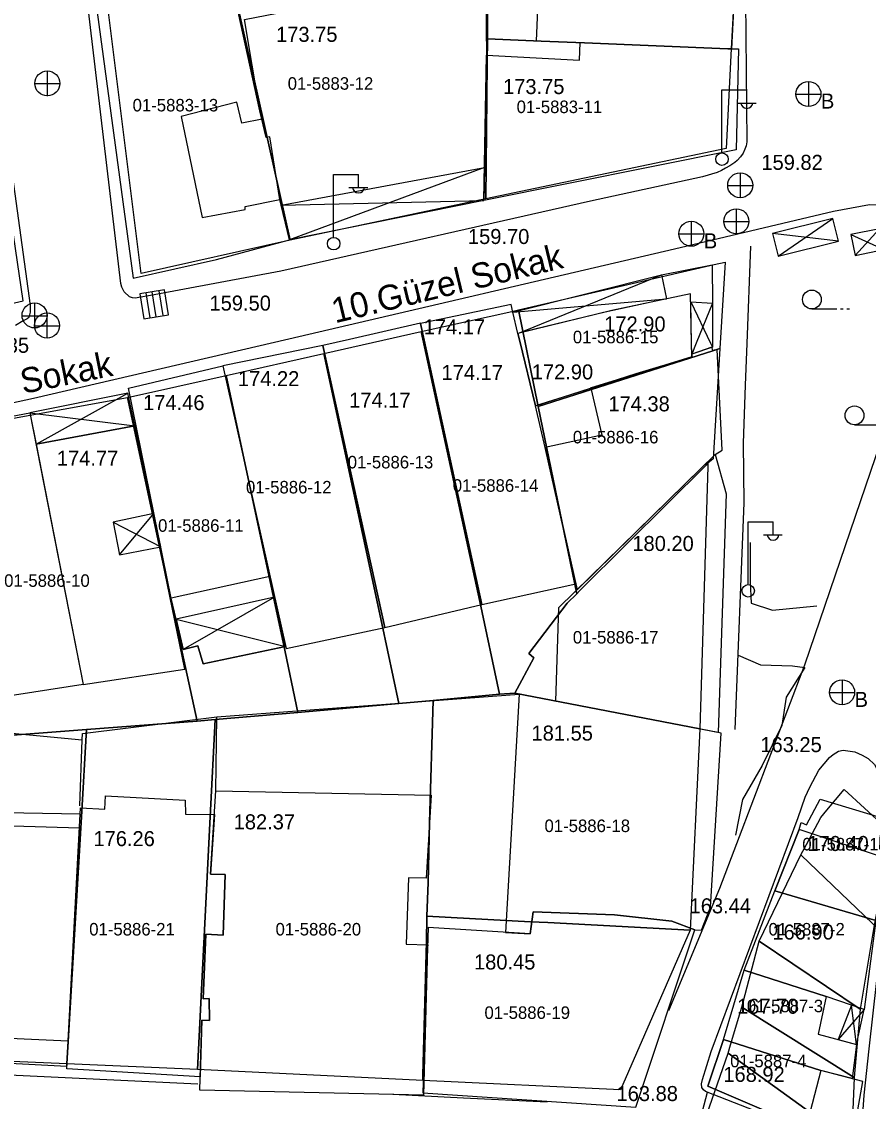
# Model space of a CAD drawing. Extents: x 419101 to 420177, y 4451541 to 4452254.
# Drawn here: x 419684.2 to 419751.9, y 4451594 to 4451680.3 of the extents above; entities that cross this region are included whole.
import ezdxf

# ---------------------------------------------------------------- set-up
doc = ezdxf.new("R2010")
doc.units = 0
doc.layers.add('2_KADASTRO', color=7, linetype='Continuous')
doc.layers.add('3_HALİHAZIR', color=7, linetype='Continuous')

msp = doc.modelspace()

# ---------------------------------------------------------------- linework, layer by layer
at = {"layer": '2_KADASTRO'}
for points in [[(419699.1, 4451692.114), (419721.574, 4451694.713), (419721.501, 4451686.737), (419721.468, 4451683.159), (419721.429, 4451678.913), (419721.411, 4451676.975), (419721.311, 4451666.137), (419705.66, 4451662.842), (419701.901, 4451679.616), (419699.597, 4451689.894)], [(419690.378, 4451687.251), (419698.025, 4451689.443), (419699.597, 4451689.894), (419701.901, 4451679.616), (419705.66, 4451662.842), (419693.748, 4451660.167)], [(419721.429, 4451678.913), (419721.468, 4451683.159), (419721.501, 4451686.737), (419727.738, 4451686.508), (419740.96, 4451686.025), (419741.333, 4451686.011), (419740.919, 4451678.122), (419740.659, 4451678.133), (419729.18, 4451678.602), (419725.72, 4451678.743)], [(419721.311, 4451666.137), (419721.411, 4451676.975), (419721.429, 4451678.913), (419725.72, 4451678.743), (419729.18, 4451678.602), (419740.659, 4451678.133), (419740.919, 4451678.122), (419740.501, 4451670.16)], [(419723.906, 4451657.26), (419739.551, 4451660.879), (419740.438, 4451661.059), (419740.017, 4451654.172), (419739.437, 4451653.985), (419725.494, 4451649.529)], [(419716.143, 4451655.539), (419723.37, 4451657.136), (419723.906, 4451657.26), (419725.494, 4451649.529), (419728.567, 4451634.566), (419727.809, 4451633.823), (419724.746, 4451629.796), (419725.143, 4451629.456), (419723.625, 4451626.632), (419722.383, 4451626.541), (419720.809, 4451633.955)], [(419708.348, 4451653.77), (419716.143, 4451655.539), (419720.809, 4451633.955), (419722.383, 4451626.541), (419717.101, 4451626.031), (419714.348, 4451625.793), (419712.983, 4451632.19)], [(419700.541, 4451652.018), (419708.348, 4451653.77), (419712.983, 4451632.19), (419714.348, 4451625.793), (419706.281, 4451625.095), (419705.118, 4451630.564), (419704.799, 4451632.06)], [(419725.494, 4451649.529), (419739.437, 4451653.985), (419740.017, 4451654.172), (419739.475, 4451645.349), (419739.048, 4451644.998), (419738.91, 4451644.86), (419732.576, 4451638.557), (419728.826, 4451634.824), (419728.567, 4451634.566)], [(419692.663, 4451650.245), (419700.541, 4451652.018), (419704.799, 4451632.06), (419705.118, 4451630.564), (419706.281, 4451625.095), (419699.66, 4451624.523), (419698.216, 4451624.403), (419696.9, 4451630.526)], [(419676.921, 4451647.413), (419692.663, 4451650.245), (419696.9, 4451630.526), (419698.216, 4451624.403), (419689.377, 4451623.731), (419681.398, 4451623.125), (419680.4, 4451628.408)], [(419723.625, 4451626.632), (419725.143, 4451629.456), (419724.746, 4451629.796), (419727.809, 4451633.823), (419728.567, 4451634.566), (419728.826, 4451634.824), (419732.576, 4451638.557), (419738.91, 4451644.86), (419739.048, 4451644.998), (419739.04, 4451644.73), (419738.401, 4451623.79)], [(419716.595, 4451608.817), (419716.679, 4451611.492), (419716.806, 4451616.29), (419717.101, 4451626.031), (419722.383, 4451626.541), (419723.625, 4451626.632), (419738.401, 4451623.79), (419737.633, 4451607.68), (419726.268, 4451608.294), (419724.883, 4451608.369)], [(419698.256, 4451596.557), (419699.27, 4451616.751), (419699.66, 4451624.523), (419706.281, 4451625.095), (419714.348, 4451625.793), (419717.101, 4451626.031), (419716.806, 4451616.29), (419716.679, 4451611.492), (419716.595, 4451608.817), (419716.572, 4451606.775), (419716.27, 4451596.092), (419716.259, 4451595.689)], [(419687.819, 4451597.003), (419688.995, 4451617.187), (419689.35, 4451623.278), (419689.377, 4451623.731), (419698.216, 4451624.403), (419699.66, 4451624.523), (419699.27, 4451616.751), (419698.256, 4451596.557)], [(419670.883, 4451597.728), (419671.763, 4451615.216), (419671.915, 4451618.244), (419672.125, 4451622.42), (419680.74, 4451623.075), (419681.398, 4451623.125), (419689.377, 4451623.731), (419689.35, 4451623.278), (419688.995, 4451617.187), (419687.819, 4451597.003)], [(419746.478, 4451613.698), (419746.923, 4451614.539), (419748.069, 4451616.704), (419748.558, 4451617.288), (419749.946, 4451618.944), (419753.196, 4451615.94), (419753.141, 4451612.212), (419752.332, 4451608.098), (419752.202, 4451608.222), (419746.502, 4451613.675)], [(419743.145, 4451606.805), (419746.478, 4451613.698), (419746.502, 4451613.675), (419752.202, 4451608.222), (419752.332, 4451608.098), (419751.236, 4451601.38)], [(419716.259, 4451595.689), (419716.27, 4451596.092), (419716.572, 4451606.775), (419716.595, 4451608.817), (419724.883, 4451608.369), (419726.268, 4451608.294), (419737.633, 4451607.68), (419732.057, 4451594.927)], [(419741.759, 4451601.527), (419743.145, 4451606.805), (419751.236, 4451601.38), (419750.754, 4451595.919)], [(419740.661, 4451597.873), (419740.857, 4451598.524), (419741.759, 4451601.527), (419750.754, 4451595.919), (419750.522, 4451590.735)], [(419738.759, 4451592.334), (419740.661, 4451597.873), (419750.522, 4451590.735), (419750.125, 4451586.056)]]:
    msp.add_lwpolyline(points, close=True, dxfattribs=at)
at = {"layer": '3_HALİHAZIR'}
for p, q in [((419686.264, 4451674.351), (419686.264, 4451676.351)), ((419685.244, 4451675.341), (419687.244, 4451675.341)), ((419747.088, 4451675.51), (419747.088, 4451673.51)), ((419740.166, 4451669.831), (419740.166, 4451674.831)), ((419740.166, 4451674.831), (419742.166, 4451674.831)), ((419742.166, 4451673.831), (419742.166, 4451674.831)), ((419746.088, 4451674.51), (419748.088, 4451674.51)), ((419741.406, 4451673.791), (419742.906, 4451673.791)), ((419721.196, 4451668.628), (419705.604, 4451662.865)), ((419709.122, 4451663.076), (419709.122, 4451668.076)), ((419709.122, 4451668.076), (419711.122, 4451668.076)), ((419711.122, 4451667.076), (419711.122, 4451668.076)), ((419741.649, 4451666.209), (419741.649, 4451668.209)), ((419710.362, 4451667.036), (419711.862, 4451667.036)), ((419740.629, 4451667.199), (419742.629, 4451667.199)), ((419704.951, 4451665.62), (419721.151, 4451665.996)), ((419741.343, 4451663.325), (419741.343, 4451665.325)), ((419737.728, 4451664.34), (419737.728, 4451662.34)), ((419740.323, 4451664.315), (419742.323, 4451664.315)), ((419736.728, 4451663.34), (419738.728, 4451663.34)), ((419723.861, 4451655.376), (419735.355, 4451660.065)), ((419695.625, 4451658.848), (419693.65, 4451658.53)), ((419695.625, 4451658.848), (419693.65, 4451658.53)), ((419693.65, 4451658.53), (419693.969, 4451656.555)), ((419693.65, 4451658.53), (419693.969, 4451656.555)), ((419694.467, 4451656.635), (419694.149, 4451658.61)), ((419694.956, 4451656.714), (419694.638, 4451658.689)), ((419695.497, 4451656.801), (419695.178, 4451658.776)), ((419695.943, 4451656.873), (419695.625, 4451658.848)), ((419695.943, 4451656.873), (419695.625, 4451658.848)), ((419723.467, 4451657.072), (419735.756, 4451658.133)), ((419685.243, 4451655.806), (419685.243, 4451657.806)), ((419737.683, 4451657.891), (419739.267, 4451654.599)), ((419739.423, 4451657.798), (419738.123, 4451654.611)), ((419747.365, 4451657.34), (419749.365, 4451657.34)), ((419749.665, 4451657.34), (419749.865, 4451657.34)), ((419750.165, 4451657.34), (419750.365, 4451657.34)), ((419684.223, 4451656.796), (419686.223, 4451656.796)), ((419686.239, 4451655.004), (419686.239, 4451657.004)), ((419693.969, 4451656.555), (419695.943, 4451656.873)), ((419693.969, 4451656.555), (419695.943, 4451656.873)), ((419685.219, 4451655.994), (419687.219, 4451655.994)), ((419738.123, 4451654.611), (419737.759, 4451653.718)), ((419739.267, 4451654.599), (419739.417, 4451654.288)), ((419750.773, 4451648.079), (419752.773, 4451648.079)), ((419692.027, 4451637.686), (419694.772, 4451640.997)), ((419691.51, 4451640.303), (419695.317, 4451638.312)), ((419742.26, 4451635.332), (419742.26, 4451640.332)), ((419742.26, 4451640.332), (419744.26, 4451640.332)), ((419744.26, 4451639.332), (419744.26, 4451640.332)), ((419743.5, 4451639.292), (419745.001, 4451639.292)), ((419704.414, 4451634.294), (419697.103, 4451630.124)), ((419696.549, 4451632.543), (419705.291, 4451630.36)), ((419749.781, 4451627.694), (419749.781, 4451625.694)), ((419748.781, 4451626.694), (419750.781, 4451626.694)), ((419751.537, 4451601.363), (419749.455, 4451598.951)), ((419750.927, 4451598.565), (419750.529, 4451601.705))]:
    msp.add_line(p, q, dxfattribs=at)
for points in [[(419675.282, 4451751.118), (419676.056, 4451748.782), (419676.481, 4451747.072), (419677.045, 4451741.588), (419678.504, 4451724.263), (419680.007, 4451705.319), (419682.289, 4451676.241), (419684.885, 4451657.607), (419684.872, 4451657.072), (419684.76, 4451656.663), (419684.634, 4451656.556), (419684.325, 4451656.372), (419683.717, 4451656.008)], [(419704.927, 4451660.359), (419694.778, 4451658.462), (419693.279, 4451658.204), (419693.059, 4451658.213), (419692.824, 4451658.303), (419692.4, 4451658.697), (419692.214, 4451659.076), (419692.138, 4451659.379), (419683.595, 4451731.355), (419683.617, 4451731.434), (419683.705, 4451731.496), (419689.351, 4451731.793)], [(419744.043, 4451729.713), (419743.411, 4451716.983), (419742.655, 4451698.624), (419742.051, 4451681.971), (419742.175, 4451670.696), (419742.12, 4451670.379), (419742.009, 4451670.098), (419741.86, 4451669.79), (419741.65, 4451669.489), (419741.394, 4451669.2), (419741.194, 4451669.026), (419740.817, 4451668.77), (419740.466, 4451668.579), (419740.144, 4451668.405), (419739.786, 4451668.242), (419738.631, 4451667.903), (419729.666, 4451665.936)], [(419672.711, 4451655.318), (419684.321, 4451657.971), (419682.444, 4451670.531), (419672.862, 4451669.595)], [(419729.666, 4451665.936), (419704.927, 4451660.359)], [(419736.371, 4451662.126), (419749.085, 4451665.146), (419751.959, 4451665.668), (419753.796, 4451665.603), (419756.446, 4451665.165), (419757.58, 4451664.751), (419758.208, 4451664.331), (419758.49, 4451664.024), (419758.672, 4451663.693), (419758.738, 4451663.269), (419758.724, 4451662.609), (419755.705, 4451654.426)], [(419744.666, 4451661.554), (419749.038, 4451664.563)], [(419749.487, 4451662.749), (419744.217, 4451663.366)], [(419750.482, 4451663.272), (419753.11, 4451662.074)], [(419750.83, 4451661.599), (419752.762, 4451663.747)], [(419742.449, 4451662.349), (419742.16, 4451654.569)], [(419705.563, 4451654.955), (419736.371, 4451662.126)], [(419724.012, 4451654.76), (419723.861, 4451655.376), (419723.467, 4451657.072), (419735.355, 4451660.065), (419739.401, 4451660.865), (419739.423, 4451657.798), (419739.417, 4451654.598)], [(419737.743, 4451654.615), (419737.672, 4451658.535), (419731.364, 4451657.212), (419723.861, 4451655.376), (419724.012, 4451654.76)], [(419724.012, 4451654.76), (419723.861, 4451655.376), (419723.467, 4451657.072), (419723.326, 4451657.696), (419716.077, 4451656.17), (419716.367, 4451654.841)], [(419737.743, 4451654.615), (419737.714, 4451656.178), (419737.683, 4451657.891), (419739.423, 4451657.798), (419739.417, 4451654.598)], [(419716.367, 4451654.841), (419716.077, 4451656.17), (419716.072, 4451656.195), (419710.407, 4451654.904)], [(419685.147, 4451650.203), (419705.562, 4451654.955)], [(419705.562, 4451654.955), (419705.563, 4451654.955)], [(419710.407, 4451654.904), (419708.265, 4451654.416), (419713.233, 4451631.876), (419720.973, 4451633.702), (419718.345, 4451645.765), (419716.367, 4451654.841)], [(419710.407, 4451654.904), (419710.407, 4451654.904)], [(419716.367, 4451654.841), (419720.973, 4451633.702), (419728.492, 4451635.357), (419726.038, 4451646.253), (419725.282, 4451649.582), (419724.012, 4451654.76)], [(419724.012, 4451654.76), (419725.282, 4451649.582), (419733.312, 4451652.177), (419737.763, 4451653.514), (419737.743, 4451654.615)], [(419739.417, 4451654.598), (419739.417, 4451654.288), (419737.759, 4451653.718), (419737.763, 4451653.514), (419725.282, 4451649.582), (419724.012, 4451654.76)], [(419739.417, 4451654.598), (419739.417, 4451654.288), (419737.759, 4451653.718), (419737.743, 4451654.615)], [(419742.16, 4451654.569), (419742.036, 4451651.249), (419741.875, 4451646.606), (419741.929, 4451641.846), (419741.198, 4451623.732)], [(419755.705, 4451654.426), (419752.847, 4451646.682), (419746.763, 4451628.867), (419739.99, 4451611.026), (419735.894, 4451601.252)], [(419685.354, 4451646.515), (419692.696, 4451650.595)], [(419672.627, 4451647.486), (419685.147, 4451650.203)], [(419684.86, 4451649.028), (419693.231, 4451647.998)], [(419742.435, 4451638.663), (419742.435, 4451635.533), (419742.506, 4451633.826), (419744.214, 4451633.257), (419747.771, 4451633.612)], [(419741.475, 4451629.664), (419743.253, 4451628.881), (419745.814, 4451628.81), (419746.81, 4451628.668), (419745.317, 4451626.32), (419744.961, 4451624.044), (419743.396, 4451620.843), (419741.831, 4451618.139), (419741.262, 4451615.294)], [(419699.723, 4451618.828), (419699.788, 4451624.745), (419723.976, 4451626.546)], [(419681.153, 4451623.642), (419689.034, 4451622.896), (419689.056, 4451623.394), (419699.788, 4451624.745)], [(419688.838, 4451617.62), (419689.034, 4451622.896)], [(419739.311, 4451597.988), (419746.267, 4451616.682), (419746.841, 4451618.313), (419747.212, 4451619.11), (419747.929, 4451620.468), (419748.772, 4451621.484), (419749.063, 4451621.724), (419749.496, 4451622), (419749.877, 4451622.068), (419750.811, 4451621.929), (419751.389, 4451621.68), (419751.869, 4451621.42), (419752.368, 4451620.936), (419752.6, 4451620.477), (419752.902, 4451619.664), (419753.137, 4451618.588), (419753.197, 4451617.701), (419753.45, 4451613.777), (419753.452, 4451613.373)], [(419687.817, 4451596.822), (419688.87, 4451616.971), (419672.306, 4451617.256)], [(419672.118, 4451599.56), (419687.923, 4451598.856), (419688.363, 4451607.277), (419688.713, 4451613.968), (419688.811, 4451615.833), (419678.141, 4451616.165), (419672.289, 4451615.648)], [(419753.455, 4451612.82), (419753.457, 4451612.289), (419753.433, 4451611.729), (419751.916, 4451598.215), (419751.505, 4451594.501)], [(419672.098, 4451597.651), (419687.817, 4451596.822)], [(419751.505, 4451594.501), (419751.275, 4451591.088), (419751.165, 4451590.798), (419751.049, 4451590.719), (419750.863, 4451590.629), (419750.596, 4451590.627), (419750.373, 4451590.65), (419746.786, 4451591.717), (419738.853, 4451594.81), (419738.704, 4451594.942), (419738.571, 4451595.116), (419738.542, 4451595.412), (419738.612, 4451595.746), (419739.311, 4451597.988)], [(419698.273, 4451595.372), (419682.046, 4451596.155)], [(419726.207, 4451593.946), (419719.512, 4451594.268), (419713.871, 4451594.562)], [(419737.973, 4451590.791), (419739.032, 4451594.74)]]:
    msp.add_lwpolyline(points, dxfattribs=at)
for points in [[(419703.246, 4451673.163), (419701.325, 4451681.917), (419699.589, 4451681.558), (419698.961, 4451685.49), (419700.434, 4451685.74), (419699.505, 4451690.001), (419689.411, 4451687.168), (419693.117, 4451659.783), (419699.76, 4451661.296), (419705.604, 4451662.865), (419704.843, 4451666.075), (419704.032, 4451671.075), (419703.735, 4451671.046)], [(419725.679, 4451686.844), (419725.334, 4451678.757), (419740.964, 4451678.125), (419741.358, 4451685.917)], [(419721.151, 4451665.996), (419705.604, 4451662.865), (419704.843, 4451666.075), (419704.032, 4451671.075), (419703.735, 4451671.046), (419703.43, 4451672.497), (419703.246, 4451673.163), (419702.013, 4451680.471), (419721.268, 4451684.216), (419721.348, 4451677.61)], [(419721.348, 4451677.61), (419728.796, 4451677.216), (419728.837, 4451678.616), (419740.964, 4451678.125), (419741.495, 4451678.111), (419741.315, 4451670.046), (419721.151, 4451665.996)], [(419696.948, 4451672.718), (419698.614, 4451664.634), (419702.064, 4451665.279), (419702.07, 4451665.532), (419704.843, 4451666.075), (419704.032, 4451671.075), (419703.735, 4451671.046), (419703.43, 4451672.497), (419701.808, 4451672.173), (419701.405, 4451673.85)], [(419704.951, 4451665.62), (419721.196, 4451668.628), (419721.17, 4451667.148), (419721.151, 4451665.996), (419705.604, 4451662.865)], [(419744.666, 4451661.554), (419749.487, 4451662.749), (419749.038, 4451664.563), (419744.217, 4451663.366)], [(419750.83, 4451661.599), (419753.11, 4451662.074), (419752.762, 4451663.747), (419750.482, 4451663.272)], [(419723.861, 4451655.376), (419723.467, 4451657.072), (419735.355, 4451660.065), (419735.756, 4451658.133), (419730.845, 4451657.085), (419724.458, 4451655.522)], [(419708.279, 4451654.418), (419700.29, 4451652.794), (419705.329, 4451630.19), (419713.233, 4451631.876)], [(419729.696, 4451651.009), (419730.565, 4451647.251), (419726.038, 4451646.253), (419728.597, 4451634.893), (419737.294, 4451643.408), (419739.637, 4451645.701), (419740.186, 4451646.059), (419739.787, 4451654.098), (419739.441, 4451654.017), (419739.355, 4451654.267), (419737.759, 4451653.718), (419737.763, 4451653.514), (419729.639, 4451650.99)], [(419704.047, 4451635.943), (419696.149, 4451634.219), (419692.738, 4451651.002), (419700.29, 4451652.794), (419702.22, 4451644.134), (419703.895, 4451636.623)], [(419705.291, 4451630.36), (419698.703, 4451628.978), (419698.278, 4451630.408), (419697.103, 4451630.124), (419696.549, 4451632.543), (419696.149, 4451634.219), (419692.738, 4451651.002), (419700.29, 4451652.794), (419703.895, 4451636.623), (419704.047, 4451635.943)], [(419684.86, 4451649.028), (419685.354, 4451646.515), (419693.231, 4451647.998), (419692.696, 4451650.595)], [(419689.125, 4451627.326), (419682.398, 4451626.275), (419682.098, 4451628.059), (419680.539, 4451627.864), (419676.939, 4451647.53), (419684.86, 4451649.028)], [(419685.354, 4451646.515), (419689.125, 4451627.326), (419697.235, 4451628.555), (419693.231, 4451647.998)], [(419726.902, 4451625.983), (419727.135, 4451633.462), (419739.637, 4451645.701), (419740.503, 4451642.564), (419739.865, 4451623.49), (419727.147, 4451625.936)], [(419691.51, 4451640.303), (419692.027, 4451637.686), (419695.317, 4451638.312), (419694.772, 4451640.997)], [(419704.414, 4451634.294), (419696.549, 4451632.543), (419697.103, 4451630.124), (419698.278, 4451630.408), (419698.703, 4451628.978), (419705.291, 4451630.36), (419704.496, 4451633.929)], [(419738.021, 4451607.716), (419738.544, 4451607.694), (419739.251, 4451609.515), (419740.102, 4451623.444), (419723.976, 4451626.546), (419722.884, 4451607.512), (419724.836, 4451607.392), (419725.083, 4451609.156), (419731.591, 4451608.916), (419736.173, 4451608.415)], [(419698.472, 4451595.979), (419687.805, 4451596.596), (419688.896, 4451617.46), (419690.835, 4451617.349), (419690.9, 4451618.424), (419697.279, 4451618.066), (419697.29, 4451616.968), (419699.604, 4451616.937), (419699.305, 4451612.168), (419700.466, 4451612.128), (419700.297, 4451607.28), (419698.909, 4451607.358), (419698.698, 4451602.197), (419699.196, 4451602.233), (419699.206, 4451600.458), (419698.587, 4451600.485)], [(419716.649, 4451606.334), (419716.316, 4451594.51), (419698.444, 4451594.891), (419698.587, 4451600.485), (419699.206, 4451600.458), (419699.196, 4451602.233), (419698.698, 4451602.197), (419698.909, 4451607.358), (419700.297, 4451607.28), (419700.466, 4451612.128), (419699.305, 4451612.168), (419699.723, 4451618.828), (419716.938, 4451618.475), (419716.541, 4451611.843), (419715.122, 4451611.875), (419714.924, 4451606.57), (419716.655, 4451606.518)], [(419746.338, 4451615.729), (419746.516, 4451616.294), (419746.927, 4451616.109), (419748.035, 4451618.171), (419752.889, 4451616.703), (419752.768, 4451614.18), (419753.249, 4451614.005), (419753.211, 4451613.453), (419753.571, 4451613.334), (419752.469, 4451608.463), (419744.396, 4451610.824)], [(419744.396, 4451610.824), (419752.469, 4451608.463), (419753.571, 4451613.334), (419746.338, 4451615.729)], [(419741.946, 4451604.5), (419744.396, 4451610.824), (419752.469, 4451608.463), (419751.537, 4451601.363), (419748.519, 4451602.386)], [(419716.7, 4451607.892), (419716.269, 4451594.679), (419733.28, 4451593.543), (419738.021, 4451607.716), (419736.173, 4451608.415), (419731.591, 4451608.916), (419725.083, 4451609.156), (419724.836, 4451607.392)], [(419740.298, 4451598.94), (419741.946, 4451604.5), (419748.519, 4451602.386), (419747.86, 4451599.368), (419750.927, 4451598.565), (419750.575, 4451595.829), (419748.072, 4451596.466)], [(419750.927, 4451598.565), (419751.537, 4451601.363), (419750.529, 4451601.705), (419749.455, 4451598.951)], [(419740.298, 4451598.94), (419748.072, 4451596.466), (419746.884, 4451591.864), (419739.049, 4451595.221)], [(419746.884, 4451591.864), (419750.581, 4451590.782), (419751.444, 4451595.607), (419748.072, 4451596.466), (419740.298, 4451598.94), (419739.049, 4451595.221)]]:
    msp.add_lwpolyline(points, close=True, dxfattribs=at)
for centre, radius in [((419686.249, 4451675.359), 1), ((419747.088, 4451674.51), 1), ((419740.176, 4451669.306), 0.5), ((419741.634, 4451667.217), 1), ((419741.328, 4451664.334), 1), ((419737.728, 4451663.34), 1), ((419709.132, 4451662.552), 0.5), ((419747.365, 4451658.09), 0.75), ((419685.228, 4451656.814), 1), ((419686.224, 4451656.012), 1), ((419750.773, 4451648.829), 0.75), ((419742.271, 4451634.808), 0.5), ((419749.781, 4451626.694), 1)]:
    msp.add_circle(centre, radius, dxfattribs=at)
for centre in [(419742.166, 4451673.834), (419711.122, 4451667.08), (419744.261, 4451639.336)]:
    msp.add_arc(centre, 0.474, 184.83843, 355.14641, dxfattribs=at)

# ---------------------------------------------------------------- texts
at = {"layer": '2_KADASTRO'}
for s, p in [('01-5883-12', (419705.464, 4451674.852)), ('01-5883-13', (419693.066, 4451673.119)), ('01-5883-11', (419723.764, 4451672.986)), ('01-5886-15', (419728.258, 4451654.59)), ('01-5886-16', (419728.258, 4451646.591)), ('01-5886-13', (419710.261, 4451644.592)), ('01-5886-12', (419702.129, 4451642.592)), ('01-5886-14', (419718.659, 4451642.726)), ('01-5886-11', (419695.1, 4451639.526)), ('01-5886-10', (419682.799, 4451635.127)), ('01-5886-17', (419728.258, 4451630.594)), ('01-5886-18', (419725.992, 4451615.53)), ('01-5887-1', (419746.601, 4451614.063)), ('01-5886-21', (419689.598, 4451607.265)), ('01-5886-20', (419704.493, 4451607.265)), ('01-5887-2', (419743.9, 4451607.264)), ('01-5887-3', (419742.167, 4451601.132)), ('01-5886-19', (419721.193, 4451600.599)), ('01-5887-4', (419740.834, 4451596.732))]:
    msp.add_text(s, height=1, dxfattribs=at).set_placement(p)
at = {"layer": '3_HALİHAZIR'}
for s, height, rotation, p in [('173.75 ', 1.2, 359.99793, (419704.533, 4451678.679)), ('159.82 ', 1.2, 359.99714, (419743.329, 4451668.449)), ('159.70 ', 1.2, 359.99714, (419719.872, 4451662.523)), ('10.Güzel Sokak', 2, 13.62125, (419709.248, 4451656.18)), ('159.50 ', 1.2, 359.99714, (419699.212, 4451657.203)), ('159.35 ', 1.2, 0.00203, (419679.883, 4451653.828)), ('10.Güzel Sokak', 2, 11.38919, (419673.084, 4451648.28)), ('163.25 ', 1.2, 0.00203, (419743.246, 4451621.916)), ('163.44 ', 1.2, 0.00203, (419737.59, 4451609.035)), ('163.88 ', 1.2, 0.00203, (419731.749, 4451594.034))]:
    msp.add_text(s, height=height, rotation=rotation, dxfattribs=at).set_placement(p)
for s, p in [('173.75', (419722.678, 4451674.505)), ('B', (419748.088, 4451673.349)), ('B', (419738.728, 4451662.179)), ('174.17', (419716.335, 4451655.296)), ('172.90', (419730.764, 4451655.535)), ('174.17', (419717.763, 4451651.657)), ('172.90', (419724.974, 4451651.701)), ('174.22 ', (419701.485, 4451651.163)), ('174.46 ', (419693.906, 4451649.247)), ('174.17 ', (419710.381, 4451649.453)), ('174.38 ', (419731.097, 4451649.151)), ('174.77 ', (419687.011, 4451644.804)), ('180.20', (419733.015, 4451637.991)), ('B', (419750.781, 4451625.532)), ('181.55', (419724.953, 4451622.839)), ('182.37', (419701.143, 4451615.747)), ('176.26', (419689.936, 4451614.404)), ('170.40', (419747.004, 4451614.016)), ('166.90', (419744.207, 4451606.941)), ('180.45', (419720.356, 4451604.547)), ('167.70', (419741.381, 4451601.01)), ('168.92', (419740.287, 4451595.566))]:
    msp.add_text(s, height=1.2, dxfattribs=at).set_placement(p)

doc.saveas('drawing.dxf')
